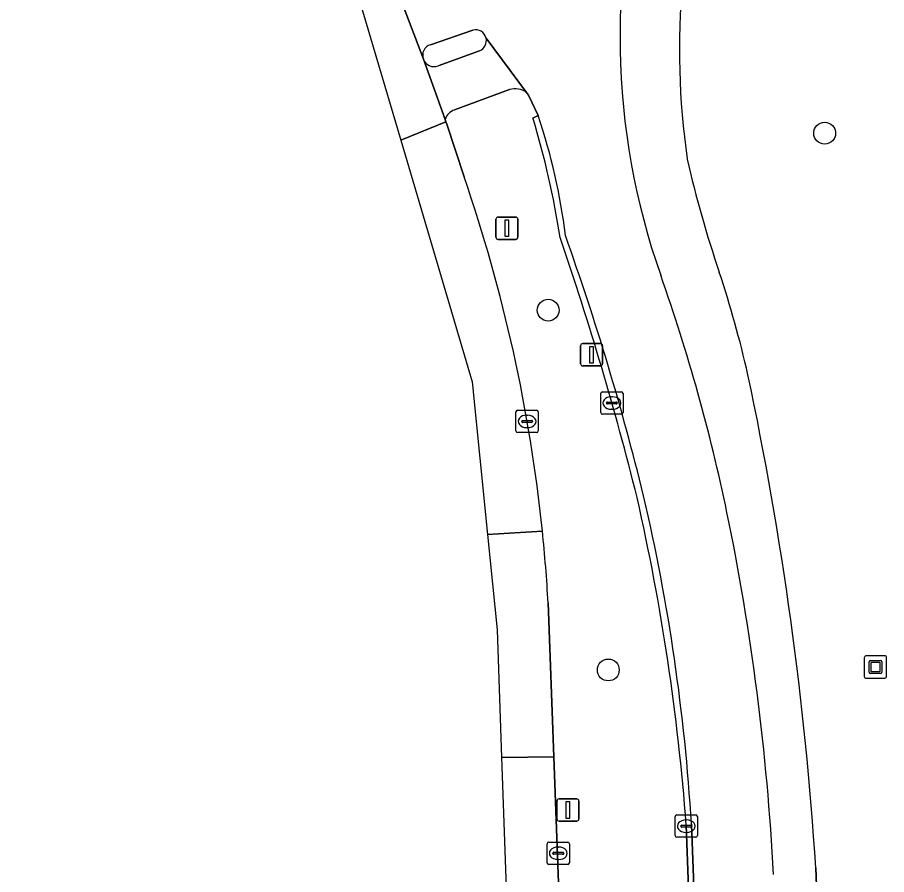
# Model space of a CAD drawing. Extents: x 160663 to 161506, y 382245 to 383291.
# Drawn here: x 161309.49 to 161348.44, y 382382.88 to 382421.3 of the extents above; entities that cross this region are included whole.
import ezdxf

# ---------------------------------------------------------------- set-up
doc = ezdxf.new("R2010")
doc.units = 0
for name, color, linetype in [('IMGEO_Berm_groen', 7, 'Continuous'), ('IMGEO_Boom', 7, 'Continuous'), ('IMGEO_Fietspad_gesloten', 7, 'Continuous'), ('IMGEO_Groenvoorziening', 7, 'Continuous'), ('IMGEO_Kolk', 7, 'Continuous'), ('IMGEO_Kunstobject', 7, 'Continuous'), ('IMGEO_Lichtmast', 7, 'Continuous'), ('IMGEO_Rijbaan_lokaal_gesloten', 7, 'Continuous'), ('IMGEO_Rijbaan_lokaal_open', 7, 'Continuous'), ('IMGEO_Verkeersbordpaal', 7, 'Continuous'), ('IMGEO_Verkeerseiland_open', 7, 'Continuous'), ('IMGEO_Voetpad_open', 7, 'Continuous')]:
    doc.layers.add(name, color=color, linetype=linetype)

msp = doc.modelspace()

# ---------------------------------------------------------------- linework, layer by layer
at = {"layer": 'IMGEO_Berm_groen'}
for points in [[(161331.543, 382418.063), (161329.071, 382417.149)], [(161332.581, 382416.79), (161332.819, 382416.895), (161332.393, 382417.81), (161332.299, 382417.936)], [(161328.651, 382416.73), (161328.691, 382416.62), (161328.73, 382416.51), (161329.502, 382414.159)], [(161333.271, 382395.058), (161333.526, 382388.163), (161336.376, 382311.036)], [(161342.745, 382296.505), (161339.458, 382385.105)]]:
    msp.add_lwpolyline(points, dxfattribs=at)
for centre, radius, start, end in [((161331.786, 382417.196), 0.9, 55.2711, 105.6568), ((161329.283, 382416.517), 0.666, 108.5038, 161.3596), ((161297.841, 382406.052), 36.362, 8.5247, 17.1764), ((161262.157, 382390.949), 71.232, 5.90783, 19.01603), ((161198.568, 382365.023), 142.978, 14.06919, 18.94489), ((161238.972, 382377.536), 100.771, 4.30742, 12.7522), ((161261.028, 382390.852), 72.365, 3.3319, 5.89225)]:
    msp.add_arc(centre, radius, start, end, dxfattribs=at)
at = {"layer": 'IMGEO_Boom'}
for centre in [(161345.66, 382416.109), (161333.273, 382408.177), (161335.965, 382392.055)]:
    msp.add_circle(centre, 0.489, dxfattribs=at)
at = {"layer": 'IMGEO_Fietspad_gesloten'}
for points in [[(161326.096, 382423.599), (161327.678, 382419.421)], [(161327.991, 382420.075), (161329.899, 382420.733)], [(161330.486, 382420.373), (161332.299, 382417.936), (161332.393, 382417.81), (161332.819, 382416.895)], [(161339.691, 382385.147), (161343.028, 382296.475)]]:
    msp.add_lwpolyline(points, dxfattribs=at)
for centre, radius, start, end in [((161368.676, 382420.424), 32.186, 162.6326, 199.3781), ((161330.012, 382420.258), 0.488, 13.6269, 103.3325), ((161328.152, 382419.596), 0.505, 108.5476, 200.3015), ((161308.414, 382408.52), 25.802, 6.6765, 18.9403), ((161222.626, 382371.652), 118.333, 13.79268, 19.68877), ((161260.537, 382382.288), 82.48, 11.77039, 19.44453), ((161251.176, 382379.767), 88.679, 3.47844, 13.09885), ((161234.723, 382377.161), 108.798, 3.01528, 11.64041)]:
    msp.add_arc(centre, radius, start, end, dxfattribs=at)
at = {"layer": 'IMGEO_Groenvoorziening'}
msp.add_lwpolyline([(161345.261, 382383.192), (161348.431, 382296.657)], dxfattribs=at)
for centre, radius, start, end in [((161373.909, 382419.871), 34.758, 161.8857, 188.1343), ((161388.786, 382426.212), 50.556, 192.8683, 198.8371), ((161292.555, 382393.899), 50.956, 12.9139, 18.2883), ((161190.721, 382373.2), 154.863, 3.69955, 11.95828)]:
    msp.add_arc(centre, radius, start, end, dxfattribs=at)
at = {"layer": 'IMGEO_Kolk'}
for p, q in [((161335.626, 382403.591), (161335.626, 382404.443)), ((161335.701, 382404.517), (161336.553, 382404.517)), ((161336.114, 382404.297), (161336.139, 382404.297)), ((161336.627, 382404.443), (161336.627, 382403.591)), ((161335.885, 382404.011), (161335.885, 382404.023)), ((161336.323, 382403.974), (161335.925, 382403.974)), ((161335.928, 382404.06), (161336.326, 382404.06)), ((161336.369, 382404.023), (161336.369, 382404.011)), ((161331.828, 382402.767), (161331.828, 382403.619)), ((161331.903, 382403.693), (161332.755, 382403.693)), ((161332.316, 382403.473), (161332.341, 382403.473)), ((161332.829, 382403.619), (161332.829, 382402.767)), ((161336.553, 382403.517), (161335.701, 382403.517)), ((161336.137, 382403.737), (161336.112, 382403.737)), ((161332.087, 382403.187), (161332.087, 382403.199)), ((161332.525, 382403.15), (161332.127, 382403.15)), ((161332.13, 382403.236), (161332.528, 382403.236)), ((161332.571, 382403.199), (161332.571, 382403.187)), ((161332.755, 382402.693), (161331.903, 382402.693)), ((161332.339, 382402.913), (161332.314, 382402.913)), ((161339.035, 382385.557), (161339.887, 382385.557)), ((161338.96, 382384.631), (161338.96, 382385.483)), ((161339.448, 382385.337), (161339.473, 382385.337)), ((161339.961, 382385.483), (161339.961, 382384.631)), ((161339.219, 382385.051), (161339.219, 382385.063)), ((161339.657, 382385.014), (161339.259, 382385.014)), ((161339.262, 382385.1), (161339.66, 382385.1)), ((161339.471, 382384.777), (161339.446, 382384.777)), ((161339.703, 382385.063), (161339.703, 382385.051)), ((161339.887, 382384.557), (161339.035, 382384.557)), ((161333.224, 382383.414), (161333.224, 382384.266)), ((161333.299, 382384.34), (161334.151, 382384.34)), ((161333.712, 382384.12), (161333.737, 382384.12)), ((161334.225, 382384.266), (161334.225, 382383.414)), ((161333.483, 382383.834), (161333.483, 382383.846)), ((161333.921, 382383.797), (161333.523, 382383.797)), ((161333.526, 382383.883), (161333.924, 382383.883)), ((161333.967, 382383.846), (161333.967, 382383.834)), ((161334.151, 382383.34), (161333.299, 382383.34)), ((161333.735, 382383.56), (161333.71, 382383.56))]:
    msp.add_line(p, q, dxfattribs=at)
for points in [[(161335.626, 382403.591), (161335.626, 382404.443)], [(161335.701, 382404.517), (161336.553, 382404.517)], [(161336.627, 382404.443), (161336.627, 382403.591)], [(161331.828, 382402.767), (161331.828, 382403.619)], [(161331.903, 382403.693), (161332.755, 382403.693)], [(161332.829, 382403.619), (161332.829, 382402.767)], [(161336.553, 382403.517), (161335.701, 382403.517)], [(161332.755, 382402.693), (161331.903, 382402.693)], [(161339.035, 382385.557), (161339.887, 382385.557)], [(161338.96, 382384.631), (161338.96, 382385.483)], [(161339.961, 382385.483), (161339.961, 382384.631)], [(161339.887, 382384.557), (161339.035, 382384.557)], [(161333.224, 382383.414), (161333.224, 382384.266)], [(161333.299, 382384.34), (161334.151, 382384.34)], [(161334.225, 382384.266), (161334.225, 382383.414)], [(161334.151, 382383.34), (161333.299, 382383.34)]]:
    msp.add_lwpolyline(points, dxfattribs=at)
for centre, radius, start, end in [((161335.703, 382404.441), 0.0765, 91.552, 178.448), ((161335.703, 382404.441), 0.0765, 91.552, 178.448), ((161336.551, 382404.441), 0.0765, 1.552, 88.448), ((161336.551, 382404.441), 0.0765, 1.552, 88.448), ((161335.925, 382404.02), 0.0403, 85.8775, 175.7526), ((161335.922, 382404.01), 0.0366, 178.938, 274.7102), ((161336.326, 382404.017), 0.043, 264.8664, 352.4533), ((161336.33, 382404.022), 0.0386, 1.7309, 96.639), ((161331.905, 382403.617), 0.0765, 91.552, 178.448), ((161331.905, 382403.617), 0.0765, 91.552, 178.448), ((161332.753, 382403.617), 0.0765, 1.552, 88.448), ((161332.753, 382403.617), 0.0765, 1.552, 88.448), ((161335.703, 382403.593), 0.0765, 181.552, 268.448), ((161335.703, 382403.593), 0.0765, 181.552, 268.448), ((161336.551, 382403.593), 0.0765, 271.552, 358.448), ((161336.551, 382403.593), 0.0765, 271.552, 358.448), ((161332.127, 382403.196), 0.0403, 85.8775, 175.7526), ((161332.124, 382403.186), 0.0366, 178.938, 274.7102), ((161332.528, 382403.193), 0.043, 264.8664, 352.4533), ((161332.532, 382403.198), 0.0386, 1.7309, 96.639), ((161331.905, 382402.769), 0.0765, 181.552, 268.448), ((161331.905, 382402.769), 0.0765, 181.552, 268.448), ((161332.753, 382402.769), 0.0765, 271.552, 358.448), ((161332.753, 382402.769), 0.0765, 271.552, 358.448), ((161339.037, 382385.481), 0.0765, 91.552, 178.448), ((161339.037, 382385.481), 0.0765, 91.552, 178.448), ((161339.885, 382385.481), 0.0765, 1.552, 88.448), ((161339.885, 382385.481), 0.0765, 1.552, 88.448), ((161339.259, 382385.06), 0.0403, 85.8775, 175.7526), ((161339.256, 382385.05), 0.0366, 178.938, 274.7102), ((161339.66, 382385.057), 0.043, 264.8664, 352.4533), ((161339.664, 382385.062), 0.0386, 1.7309, 96.639), ((161339.037, 382384.633), 0.0765, 181.552, 268.448), ((161339.037, 382384.633), 0.0765, 181.552, 268.448), ((161339.885, 382384.633), 0.0765, 271.552, 358.448), ((161339.885, 382384.633), 0.0765, 271.552, 358.448), ((161333.301, 382384.264), 0.0765, 91.552, 178.448), ((161333.301, 382384.264), 0.0765, 91.552, 178.448), ((161334.149, 382384.264), 0.0765, 1.552, 88.448), ((161334.149, 382384.264), 0.0765, 1.552, 88.448), ((161333.523, 382383.843), 0.0403, 85.8775, 175.7526), ((161333.52, 382383.833), 0.0366, 178.938, 274.7102), ((161333.924, 382383.84), 0.043, 264.8664, 352.4533), ((161333.928, 382383.845), 0.0386, 1.7309, 96.639), ((161333.301, 382383.416), 0.0765, 181.552, 268.448), ((161333.301, 382383.416), 0.0765, 181.552, 268.448), ((161334.149, 382383.416), 0.0765, 271.552, 358.448), ((161334.149, 382383.416), 0.0765, 271.552, 358.448)]:
    msp.add_arc(centre, radius, start, end, dxfattribs=at)
for centre, major_axis, ratio, start_param, end_param in [((161336.113, 382404.017), (-0.387, 0.002), 0.722429, 4.712389, 7.853982), ((161336.138, 382404.017), (-0.39, 0.002), 0.717154, 1.570796, 4.712389), ((161332.315, 382403.193), (-0.387, 0.002), 0.722429, 4.712389, 7.853982), ((161332.34, 382403.193), (-0.39, 0.002), 0.717154, 1.570796, 4.712389), ((161339.447, 382385.057), (-0.387, 0.002), 0.722429, 4.712389, 7.853982), ((161339.472, 382385.057), (-0.39, 0.002), 0.717154, 1.570796, 4.712389), ((161333.711, 382383.84), (-0.387, 0.002), 0.722429, 4.712389, 7.853982), ((161333.736, 382383.84), (-0.39, 0.002), 0.717154, 1.570796, 4.712389)]:
    msp.add_ellipse(centre, major_axis=major_axis, ratio=ratio, start_param=start_param, end_param=end_param, dxfattribs=at)
at = {"layer": 'IMGEO_Kunstobject'}
for p, q in [((161347.436, 382392.604), (161347.436, 382391.763)), ((161347.436, 382392.604), (161347.436, 382391.763)), ((161348.352, 382392.688), (161347.511, 382392.688)), ((161348.352, 382392.688), (161347.511, 382392.688)), ((161348.436, 382391.772), (161348.436, 382392.613)), ((161348.436, 382391.772), (161348.436, 382392.613)), ((161347.65, 382391.952), (161347.65, 382392.426)), ((161347.7, 382392.476), (161348.174, 382392.476)), ((161347.73, 382392.376), (161347.73, 382392.002)), ((161348.124, 382392.396), (161347.75, 382392.396)), ((161348.144, 382392.002), (161348.144, 382392.376)), ((161348.224, 382392.426), (161348.224, 382391.952)), ((161348.174, 382391.902), (161347.7, 382391.902)), ((161347.75, 382391.982), (161348.124, 382391.982)), ((161347.52, 382391.688), (161348.361, 382391.688)), ((161347.52, 382391.688), (161348.361, 382391.688))]:
    msp.add_line(p, q, dxfattribs=at)
for centre, radius, start, end in [((161347.514, 382392.61), 0.0779, 92.4484, 184.2845), ((161347.514, 382392.61), 0.0779, 92.4484, 184.2845), ((161348.358, 382392.61), 0.0779, 2.4484, 94.2845), ((161348.358, 382392.61), 0.0779, 2.4484, 94.2845), ((161347.7, 382392.426), 0.05, 90, 180), ((161347.75, 382392.376), 0.02, 90, 180), ((161348.124, 382392.376), 0.02, 360, 90), ((161348.174, 382392.426), 0.05, 360, 90), ((161347.514, 382391.766), 0.0779, 182.4484, 274.2845), ((161347.514, 382391.766), 0.0779, 182.4484, 274.2845), ((161347.7, 382391.952), 0.05, 180, 270), ((161347.75, 382392.002), 0.02, 180, 270), ((161348.124, 382392.002), 0.02, 270, 0), ((161348.174, 382391.952), 0.05, 270, 0), ((161348.358, 382391.766), 0.0779, 272.4484, 4.2845), ((161348.358, 382391.766), 0.0779, 272.4484, 4.2845)]:
    msp.add_arc(centre, radius, start, end, dxfattribs=at)
at = {"layer": 'IMGEO_Lichtmast'}
for p, q in [((161334.721, 382405.78), (161334.721, 382406.58)), ((161334.721, 382406.58), (161334.721, 382405.78)), ((161334.821, 382406.68), (161335.611, 382406.68)), ((161335.611, 382406.68), (161334.821, 382406.68)), ((161335.711, 382406.58), (161335.711, 382405.78)), ((161335.711, 382405.78), (161335.711, 382406.58)), ((161335.611, 382405.68), (161334.821, 382405.68)), ((161334.821, 382405.68), (161335.611, 382405.68)), ((161333.659, 382385.38), (161333.659, 382386.18)), ((161333.659, 382386.18), (161333.659, 382385.38)), ((161333.759, 382386.28), (161334.549, 382386.28)), ((161334.549, 382386.28), (161333.759, 382386.28)), ((161334.649, 382386.18), (161334.649, 382385.38)), ((161334.649, 382385.38), (161334.649, 382386.18)), ((161334.549, 382385.28), (161333.759, 382385.28)), ((161333.759, 382385.28), (161334.549, 382385.28))]:
    msp.add_line(p, q, dxfattribs=at)
for points in [[(161335.141, 382406.555), (161335.291, 382406.555), (161335.291, 382405.805), (161335.141, 382405.805), (161335.141, 382406.555)], [(161334.079, 382386.155), (161334.229, 382386.155), (161334.229, 382385.405), (161334.079, 382385.405), (161334.079, 382386.155)]]:
    msp.add_lwpolyline(points, dxfattribs=at)
for centre, start, end in [((161334.821, 382406.58), 90, 180), ((161334.821, 382406.58), 90, 180), ((161335.611, 382406.58), 0, 90), ((161335.611, 382406.58), 360, 90), ((161334.821, 382405.78), 180, 270), ((161334.821, 382405.78), 180, 270), ((161335.611, 382405.78), 270, 0), ((161335.611, 382405.78), 270, 0), ((161333.759, 382386.18), 90, 180), ((161333.759, 382386.18), 90, 180), ((161334.549, 382386.18), 0, 90), ((161334.549, 382386.18), 360, 90), ((161333.759, 382385.38), 180, 270), ((161333.759, 382385.38), 180, 270), ((161334.549, 382385.38), 270, 0), ((161334.549, 382385.38), 270, 0)]:
    msp.add_arc(centre, 0.1, start, end, dxfattribs=at)
at = {"layer": 'IMGEO_Rijbaan_lokaal_gesloten'}
for points in [[(161326.667, 382415.791), (161328.691, 382416.62), (161328.651, 382416.73), (161327.678, 382419.421), (161326.096, 382423.599), (161325.312, 382425.713), (161325.273, 382425.918), (161325.242, 382426.026), (161315.14, 382441.023), (161310.278, 382447.544), (161309.488, 382447.033), (161322.991, 382428.21), (161326.667, 382415.791)], [(161329.502, 382414.159), (161328.73, 382416.51), (161328.691, 382416.62), (161326.667, 382415.791), (161329.869, 382404.973), (161330.554, 382398.119)], [(161333.011, 382398.281), (161330.554, 382398.119), (161330.98, 382393.854), (161331.185, 382388.125)], [(161330.554, 382398.119), (161333.011, 382398.281)], [(161331.185, 382388.125), (161333.526, 382388.163), (161333.271, 382395.058)], [(161336.376, 382311.036), (161333.526, 382388.163), (161331.185, 382388.125), (161333.648, 382319.136), (161335.187, 382295.912), (161340.949, 382273.977)]]:
    msp.add_lwpolyline(points, dxfattribs=at)
for centre, radius, start, end in [((161262.157, 382390.949), 71.232, 5.90783, 19.01603), ((161261.028, 382390.852), 72.365, 3.3319, 5.89225)]:
    msp.add_arc(centre, radius, start, end, dxfattribs=at)
at = {"layer": 'IMGEO_Rijbaan_lokaal_open'}
for points in [[(161332.819, 382416.895), (161332.581, 382416.79)], [(161343.028, 382296.475), (161339.691, 382385.147)], [(161339.458, 382385.105), (161342.745, 382296.505)]]:
    msp.add_lwpolyline(points, dxfattribs=at)
for centre, radius, start, end in [((161297.841, 382406.052), 36.362, 8.5247, 17.1764), ((161308.414, 382408.52), 25.802, 6.6765, 18.9403), ((161198.568, 382365.023), 142.978, 14.06919, 18.94489), ((161222.626, 382371.652), 118.333, 13.79268, 19.68877), ((161238.972, 382377.536), 100.771, 4.30742, 12.7522), ((161251.176, 382379.767), 88.679, 3.47844, 13.09885)]:
    msp.add_arc(centre, radius, start, end, dxfattribs=at)
at = {"layer": 'IMGEO_Verkeersbordpaal'}
for p, q in [((161330.926, 382411.452), (161330.926, 382412.252)), ((161330.926, 382412.252), (161330.926, 382411.452)), ((161331.026, 382412.352), (161331.816, 382412.352)), ((161331.816, 382412.352), (161331.026, 382412.352)), ((161331.916, 382412.252), (161331.916, 382411.452)), ((161331.916, 382411.452), (161331.916, 382412.252)), ((161331.816, 382411.352), (161331.026, 382411.352)), ((161331.026, 382411.352), (161331.816, 382411.352))]:
    msp.add_line(p, q, dxfattribs=at)
msp.add_lwpolyline([(161331.346, 382412.227), (161331.496, 382412.227), (161331.496, 382411.477), (161331.346, 382411.477), (161331.346, 382412.227)], dxfattribs=at)
for centre, start, end in [((161331.026, 382412.252), 90, 180), ((161331.026, 382412.252), 90, 180), ((161331.816, 382412.252), 0, 90), ((161331.816, 382412.252), 360, 90), ((161331.026, 382411.452), 180, 270), ((161331.026, 382411.452), 180, 270), ((161331.816, 382411.452), 270, 0), ((161331.816, 382411.452), 270, 0)]:
    msp.add_arc(centre, 0.1, start, end, dxfattribs=at)
at = {"layer": 'IMGEO_Verkeerseiland_open'}
for points in [[(161329.899, 382420.733), (161327.991, 382420.075)], [(161328.337, 382419.132), (161330.201, 382419.802)]]:
    msp.add_lwpolyline(points, dxfattribs=at)
for centre, radius, start, end in [((161330.012, 382420.258), 0.488, 13.6269, 103.3325), ((161330.018, 382420.25), 0.484, 292.231, 14.7192), ((161328.152, 382419.596), 0.505, 108.5476, 200.3015), ((161328.146, 382419.593), 0.499, 200.1458, 292.4951)]:
    msp.add_arc(centre, radius, start, end, dxfattribs=at)
at = {"layer": 'IMGEO_Voetpad_open'}
for points in [[(161332.299, 382417.936), (161330.486, 382420.373)], [(161330.201, 382419.802), (161328.337, 382419.132)], [(161327.678, 382419.421), (161328.651, 382416.73)], [(161329.071, 382417.149), (161331.543, 382418.063)], [(161348.431, 382296.657), (161345.261, 382383.192)]]:
    msp.add_lwpolyline(points, dxfattribs=at)
for centre, radius, start, end in [((161373.909, 382419.871), 34.758, 161.8857, 188.1343), ((161368.676, 382420.424), 32.186, 162.6326, 199.3781), ((161330.018, 382420.25), 0.484, 292.231, 14.7192), ((161328.146, 382419.593), 0.499, 200.1458, 292.4951), ((161331.786, 382417.196), 0.9, 55.2711, 105.6568), ((161329.283, 382416.517), 0.666, 108.5038, 161.3596), ((161388.786, 382426.212), 50.556, 192.8683, 198.8371), ((161260.537, 382382.288), 82.48, 11.77039, 19.44453), ((161292.555, 382393.899), 50.956, 12.9139, 18.2883), ((161190.721, 382373.2), 154.863, 3.69955, 11.95828), ((161234.723, 382377.161), 108.798, 3.01528, 11.64041)]:
    msp.add_arc(centre, radius, start, end, dxfattribs=at)

doc.saveas('drawing.dxf')
